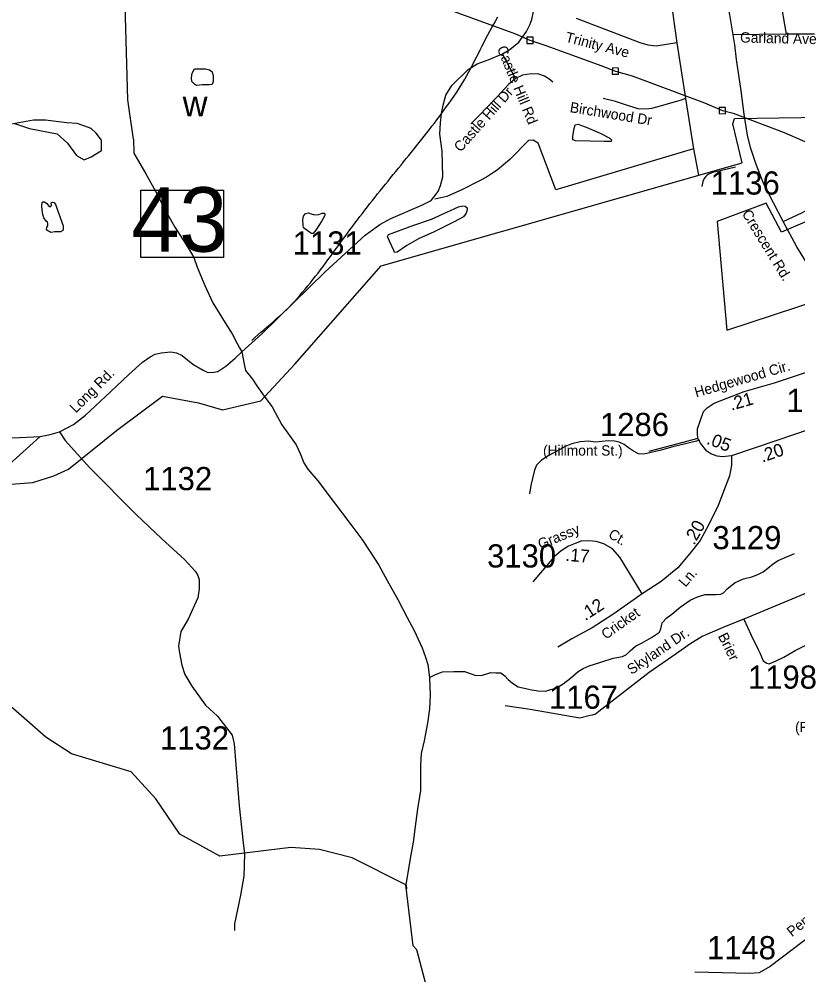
# Model space of a CAD drawing. Extents: x 1268485 to 1426702, y 514839 to 616766.
# Drawn here: x 1331840 to 1336797, y 543547 to 549630 of the extents above; entities that cross this region are included whole.
import ezdxf

# ---------------------------------------------------------------- set-up
doc = ezdxf.new("R2010")
doc.units = 0
for name, color, linetype in [('Old_Level_10', 7, 'Continuous'), ('Old_Level_11', 7, 'Continuous'), ('Old_Level_17', 7, 'Continuous'), ('Old_Level_22', 7, 'Continuous'), ('Old_Level_3', 7, 'Continuous'), ('Old_Level_31', 7, 'Continuous'), ('Old_Level_32', 7, 'Continuous'), ('Old_Level_35', 7, 'Continuous'), ('Old_Level_48', 7, 'Continuous'), ('Old_Level_49', 7, 'Continuous'), ('Old_Level_50', 7, 'Continuous'), ('Old_Level_56', 7, 'Continuous'), ('Old_Level_59', 7, 'Continuous'), ('Old_Level_62', 7, 'Continuous'), ('Old_Level_8', 7, 'Continuous')]:
    doc.layers.add(name, color=color, linetype=linetype)

msp = doc.modelspace()

# ---------------------------------------------------------------- linework, layer by layer
at = {"layer": 'Old_Level_3'}
msp.add_lwpolyline([(1333320.642, 547584.573), (1333340.044, 547602.274), (1333359.667, 547619.771), (1333379.46, 547637.116), (1333399.365, 547654.356), (1333419.33, 547671.544), (1333439.299, 547688.727), (1333459.218, 547705.956), (1333479.031, 547723.281), (1333498.686, 547740.751), (1333518.126, 547758.416), (1333537.297, 547776.325), (1333556.145, 547794.53), (1333574.614, 547813.078), (1333592.652, 547832.02), (1333610.202, 547851.406), (1333627.32, 547871.184), (1333644.242, 547891.141), (1333660.99, 547911.254), (1333677.575, 547931.515), (1333694.009, 547951.912), (1333710.303, 547972.436), (1333726.47, 547993.076), (1333742.52, 548013.822), (1333758.467, 548034.662), (1333774.319, 548055.587), (1333790.09, 548076.586), (1333805.793, 548097.649), (1333821.436, 548118.766), (1333837.033, 548139.925), (1333852.595, 548161.117), (1333868.135, 548182.331), (1333883.662, 548203.556), (1333899.19, 548224.783), (1333914.728, 548246), (1333930.291, 548267.198), (1333945.888, 548288.366), (1333961.532, 548309.493), (1333977.234, 548330.569), (1333993.006, 548351.583), (1334008.859, 548372.526), (1334024.805, 548393.386), (1334040.853, 548414.157), (1334056.986, 548434.867), (1334073.194, 548455.525), (1334089.471, 548476.136), (1334105.808, 548496.706), (1334122.201, 548517.238), (1334138.642, 548537.738), (1334155.125, 548558.208), (1334171.642, 548578.654), (1334188.189, 548599.08), (1334204.757, 548619.491), (1334221.341, 548639.892), (1334237.934, 548660.286), (1334254.529, 548680.677), (1334271.119, 548701.072), (1334287.699, 548721.473), (1334304.26, 548741.885), (1334320.798, 548762.313), (1334337.305, 548782.762), (1334353.775, 548803.236), (1334370.201, 548823.738), (1334386.576, 548844.274), (1334402.894, 548864.848), (1334419.149, 548885.465), (1334435.334, 548906.129), (1334451.441, 548926.844), (1334467.465, 548947.615), (1334483.399, 548968.446), (1334499.237, 548989.341), (1334514.971, 549010.307), (1334530.595, 549031.346), (1334546.104, 549052.462), (1334561.489, 549073.662), (1334576.744, 549094.948), (1334591.864, 549116.326), (1334606.841, 549137.8), (1334621.636, 549159.398), (1334636.027, 549181.281), (1334650.004, 549203.458), (1334663.604, 549225.901), (1334676.866, 549248.582), (1334689.827, 549271.473), (1334702.525, 549294.547), (1334715, 549317.777), (1334727.287, 549341.133), (1334739.426, 549364.589), (1334751.453, 549388.117), (1334763.408, 549411.69), (1334775.328, 549435.279), (1334787.251, 549458.856), (1334799.214, 549482.396), (1334811.257, 549505.868), (1334823.417, 549529.247), (1334835.731, 549552.504), (1334848.238, 549575.611), (1334860.976, 549598.541), (1334873.982, 549621.266), (1334887.295, 549643.758)], dxfattribs=at)
at = {"layer": 'Old_Level_31'}
for p, q in [((1333258.535, 547512.443), (1333258.535, 547512.443)), ((1333271.789, 544319.429), (1333271.789, 544319.429))]:
    msp.add_line(p, q, dxfattribs=at)
msp.add_lwpolyline([(1332613.996, 548540.399), (1333140.492, 548540.399), (1333140.492, 548113.297), (1332613.996, 548113.297), (1332613.996, 548540.399)], dxfattribs=at)
at = {"layer": 'Old_Level_32'}
for p, q in [((1336160.687, 546959.645), (1335848.537, 546876.786)), ((1337039.18, 546056.225), (1336453.638, 545810.074))]:
    msp.add_line(p, q, dxfattribs=at)
for points in [[(1336703.16, 548340.646), (1336580.302, 548578.766), (1336528.595, 548711.802), (1336496.092, 548812.319), (1336476.887, 548892.141), (1336456.204, 549023.699), (1336435.521, 549172.997), (1336405.974, 549373.142), (1336395.632, 549466.269), (1336364.017, 549656.363), (1336325.605, 549885.482), (1336321.173, 549925.393), (1336276.343, 550238.145), (1336264.642, 550348.682), (1336195.187, 550914.038)], [(1333258.058, 547511.285), (1333384.063, 547626.409), (1333788.795, 548020.797), (1334042.031, 548255.214), (1334135.646, 548323.363), (1334206.411, 548359.757), (1334404.428, 548445.413), (1334463.036, 548474.247), (1334508.443, 548533.162), (1334523.209, 548570.883), (1334536.537, 548626.642), (1334532.597, 548788.223), (1334518.942, 548897.608), (1334522.843, 548969.913), (1334528.695, 549029.24), (1334538.45, 549083.005), (1334555.808, 549146.506), (1334595.255, 549207.542), (1334697.725, 549308.088), (1334756.32, 549346.167), (1334825.044, 549370.596), (1334917.975, 549409.581), (1334964.067, 549437.301), (1335021.265, 549482.256), (1335068.931, 549550.371), (1335091.415, 549594.073), (1335104.096, 549626.503), (1335124.258, 549729.77)], [(1336703.16, 548340.646), (1336827.09, 548399.225), (1336872.031, 548425.109), (1336893.821, 548450.993), (1336899.411, 548482.683), (1336905.32, 548538.854), (1336903.843, 548600.938), (1336908.801, 548726.178), (1336906.078, 548805.191)], [(1336967.622, 547895.925), (1336790.087, 548181.133), (1336703.16, 548340.646)], [(1332097.324, 547003.261), (1332185.087, 547049.383), (1332261.88, 547109.696), (1332421.679, 547257.284), (1332538.553, 547368.752), (1332626.209, 547447.328), (1332673.689, 547480.22), (1332706.56, 547496.666), (1332743.083, 547505.803), (1332805.172, 547513.112), (1332841.695, 547505.803), (1332878.654, 547488.456), (1332945.372, 547433.086), (1333011.271, 547396.414), (1333037.093, 547383.371), (1333066.312, 547379.716), (1333104.661, 547387.025), (1333155.793, 547419.918), (1333214.23, 547471.083), (1333258.058, 547511.285)], [(1336160.687, 546959.645), (1336158.509, 546993.456), (1336158.509, 547023.04), (1336195.536, 547132.926), (1336220.584, 547156.171), (1336264.146, 547185.756), (1336455.817, 547259.716), (1336648.741, 547315.493), (1337039.347, 547444.642)], [(1337039.347, 547444.642), (1337047.164, 547143.491), (1337029.739, 547105.454), (1337003.603, 547073.756), (1336991.318, 547067.878), (1336968.995, 547052.32), (1336663.823, 546946.966), (1336374.139, 546849.76)], [(1331974.822, 546973.104), (1332036.987, 546985.522), (1332097.324, 547003.261)], [(1332097.324, 547003.261), (1332133.249, 546947.86), (1332290.314, 546773.82), (1332584.725, 546477.19), (1332748.274, 546322.102), (1332892.568, 546189.746), (1332962.432, 546113.901), (1332978.06, 546089.163), (1332985.95, 546063.311), (1332986.55, 546003.245), (1332978.059, 545946.984), (1332915.711, 545811.498), (1332869.84, 545732.487), (1332853.8, 545638.687), (1332861.604, 545597.043), (1332874.697, 545518.286), (1332895.38, 545457.68), (1332939.642, 545383.099), (1333025.483, 545263.373), (1333103.013, 545192.817), (1333195.532, 545072.607), (1333208.115, 545016.371), (1333240.282, 544622.517), (1333266.607, 544386.348), (1333273.63, 544317.588), (1333269.396, 544175.754), (1333249.7, 544054.002), (1333211.017, 543871.207), (1333210.097, 543828.553)], [(1331174.652, 545739.681), (1331201.997, 545758.933), (1331274.987, 545822.92), (1331312.196, 545872.196), (1331351.829, 545936.007), (1331379.857, 545992.1), (1331402.881, 546045.188), (1331446.877, 546171.231), (1331491.455, 546288.391), (1331547.965, 546474.684), (1331573.978, 546550.163), (1331612.997, 546617.834), (1331709.361, 546735.824), (1331974.822, 546973.104)], [(1331788.956, 546964.593), (1331841.418, 546967.327), (1331934.597, 546971.331), (1331974.822, 546973.104)], [(1336374.139, 546849.76), (1336317.508, 546843.42), (1336282.659, 546847.647), (1336243.454, 546862.439), (1336217.317, 546879.345), (1336178.111, 546930.061), (1336160.687, 546959.645)], [(1336374.139, 546849.76), (1336375.228, 546790.591), (1336362.16, 546722.969), (1336290.283, 546534.896), (1336231.475, 546412.331), (1336174.845, 546310.899), (1336109.503, 546228.485), (1336032.182, 546137.618), (1335927.634, 546050.978), (1335805.661, 545972.791)], [(1335805.661, 545972.791), (1335664.086, 546205.24), (1335616.169, 546258.07), (1335561.717, 546289.767), (1335513.799, 546304.559), (1335465.881, 546308.786), (1335417.964, 546306.673), (1335378.758, 546291.88), (1335337.375, 546274.975), (1335289.457, 546245.39), (1335245.895, 546207.353), (1335110.855, 546048.865)], [(1335805.661, 545972.791), (1335618.346, 545839.66), (1335487.662, 545755.134), (1335359.156, 545685.399), (1335269.855, 545632.569)], [(1336453.638, 545810.074), (1336330.576, 545761.472), (1336187.929, 545699.774), (1336109.817, 545652.333), (1336021.764, 545589.332), (1335849.667, 545472.081), (1335530.105, 545222.992), (1335509.026, 545206.937), (1335487.419, 545199.839), (1335474.373, 545198.168), (1335409.834, 545181.257), (1335092.128, 545235.975), (1334933.274, 545259.426)], [(1336453.638, 545810.074), (1336499.377, 545708.643), (1336545.304, 545616.751), (1336554.702, 545596.552), (1336576.905, 545546.118), (1336599.065, 545531.336), (1336615.316, 545526.902), (1336659.637, 545546.118), (1336706.913, 545568.291), (1336779.303, 545611.158), (1336851.694, 545648.113)], [(1338065.297, 544945.035), (1337833.449, 544884.504), (1337735.436, 544818.995), (1337687.285, 544776.869), (1337673.989, 544762.088), (1337664.74, 544747.801), (1337653.492, 544696.002), (1337648.445, 544644.079), (1337658.542, 544469.791), (1337670.093, 544250.551), (1337651.828, 544145.388), (1337576.483, 544163.126), (1337480.455, 544174.951), (1337446.476, 544179.386), (1337413.973, 544174.951), (1337383.65, 544163.575), (1337345.128, 544138.538), (1337033.408, 543912.13), (1336620.953, 543600.051), (1336549.906, 543559.661), (1336489.786, 543555.069), (1336141.085, 543563.279)]]:
    msp.add_lwpolyline(points, dxfattribs=at)
at = {"layer": 'Old_Level_35'}
for p, q in [((1336651.383, 549942.255), (1336723.254, 549533.945)), ((1335981.58, 549801.64), (1336027.41, 549478.735)), ((1336723.254, 549533.945), (1336384.508, 549529.434)), ((1336902.982, 549534.765), (1336723.254, 549533.945)), ((1336027.41, 549478.735), (1336082.671, 549123.482)), ((1335000.099, 549250.87), (1334917.975, 549409.581)), ((1336082.671, 549123.482), (1336133.627, 548803.754)), ((1336133.627, 548803.754), (1335256.619, 548542.262)), ((1336133.627, 548803.754), (1336164.384, 548635.919))]:
    msp.add_line(p, q, dxfattribs=at)
for points in [[(1336027.41, 549478.735), (1335894.126, 549456.897), (1335845.118, 549463.151), (1335794.163, 549478.735), (1335388.877, 549634.165)], [(1335236.729, 549228.622), (1335211.712, 549249.487), (1335183.825, 549266.199), (1335147.736, 549278.707), (1335099.241, 549281.885), (1335043.672, 549272.145), (1335000.099, 549250.87)], [(1335000.099, 549250.87), (1334954.27, 549213.295), (1334883.219, 549135.375), (1334763.469, 549011.524), (1334714.871, 548962.772)], [(1336082.671, 549123.482), (1336053.656, 549114.818), (1336024.539, 549106.104), (1335897.919, 549068.579), (1335865.829, 549061.557), (1335831.175, 549056.02), (1335779.604, 549058.788), (1335707.221, 549081.087), (1335636.273, 549104.771), (1335556.918, 549124.2)], [(1335111.75, 548859.99), (1335081.607, 548856.863), (1334962.779, 548736.19), (1334882.604, 548669.394), (1334853.897, 548648.889), (1334816.167, 548624.18), (1334769.825, 548599.882), (1334662.891, 548545.389), (1334562.825, 548500.175), (1334486.238, 548483.207)], [(1335256.619, 548542.262), (1335143.02, 548840.203), (1335111.75, 548859.99)], [(1336399.477, 548688.31), (1336301.769, 548663.499), (1336277.983, 548658.424), (1336259.734, 548654.631), (1336244.662, 548649.607), (1336229.078, 548642.994), (1336217.288, 548634.792), (1336217.083, 548634.689)], [(1336217.083, 548634.689), (1336208.163, 548625.616), (1336200.576, 548615.978), (1336192.374, 548596.704), (1336186.12, 548565.023)], [(1336171.254, 546949.315), (1336151.261, 546944.445), (1336000.958, 546907.74), (1335918.732, 546883.391), (1335863.163, 546872.266), (1335817.129, 546859.758), (1335782.372, 546862.476), (1335750.384, 546879.187), (1335718.396, 546900.051), (1335690.509, 546922.351), (1335659.854, 546936.243), (1335629.301, 546943.266), (1335588.906, 546945.983), (1335548.51, 546941.831), (1335509.653, 546937.678), (1335464.952, 546943.266), (1335412.151, 546939.062), (1335357.915, 546926.503), (1335316.084, 546909.791), (1335267.384, 546882.006), (1335211.712, 546852.736), (1335164.345, 546823.566), (1335133.793, 546790.143), (1335119.849, 546758.104), (1335107.341, 546705.251), (1335097.601, 546662.088), (1335089.296, 546609.185)]]:
    msp.add_lwpolyline(points, dxfattribs=at)
at = {"layer": 'Old_Level_48'}
for points in [[(1331652.691, 546761.293), (1331763.818, 546712.031), (1331734.184, 546666.288), (1331926.806, 546680.363), (1332060.16, 546722.587), (1332154.516, 546764.673), (1332460.78, 547011.958), (1332751.732, 547230.15), (1332981.431, 547186.512), (1333134.564, 547142.873), (1333379.575, 547201.058), (1333593.961, 547433.797), (1334145.237, 548059.281), (1336442.914, 548715.028), (1336382.934, 548962.559), (1336394.011, 548996.53), (1337103.105, 549008.769)], [(1337109.218, 548451.887), (1336693.541, 548274.418), (1336595.735, 548458.005), (1336283.978, 548341.734), (1336345.107, 547650.221), (1336946.082, 547846.296)]]:
    msp.add_lwpolyline(points, dxfattribs=at)
at = {"layer": 'Old_Level_49'}
for points in [[(1331652.691, 546761.293), (1331763.818, 546712.031), (1331734.184, 546666.288), (1331926.806, 546680.363), (1332060.16, 546722.587), (1332154.516, 546764.673), (1332460.78, 547011.958), (1332751.732, 547230.15), (1332981.431, 547186.512), (1333134.564, 547142.873), (1333379.575, 547201.058), (1333593.961, 547433.797), (1334145.237, 548059.281), (1336442.914, 548715.028), (1336382.934, 548962.559), (1336394.011, 548996.53), (1337103.105, 549008.769)], [(1337109.218, 548451.887), (1336693.541, 548274.418), (1336595.735, 548458.005), (1336283.978, 548341.734), (1336345.107, 547650.221), (1336946.082, 547846.296)]]:
    msp.add_lwpolyline(points, dxfattribs=at)
at = {"layer": 'Old_Level_50'}
for p, q in [((1333258.535, 547512.443), (1333258.535, 547512.443)), ((1333271.789, 544319.429), (1333271.789, 544319.429))]:
    msp.add_line(p, q, dxfattribs=at)
at = {"layer": 'Old_Level_56'}
for points in [[(1334609.719, 549677.479), (1335000.674, 549536.942), (1335091.871, 549494.886), (1335199.23, 549460.508), (1335542.464, 549334.939), (1335635.781, 549298.843), (1335743.221, 549268.466), (1336203.568, 549096.117), (1336316.645, 549047.617), (1336384.327, 549030.246), (1336709.8, 548907.036), (1336943.67, 548805.679)], [(1335071.467, 549475.287), (1335111.47, 549474.482), (1335112.275, 549514.485), (1335072.272, 549515.29), (1335071.467, 549475.287)], [(1335615.377, 549279.244), (1335655.38, 549278.439), (1335656.185, 549318.442), (1335616.183, 549319.247), (1335615.377, 549279.244)], [(1336296.241, 549028.018), (1336336.244, 549027.213), (1336337.049, 549067.216), (1336297.046, 549068.021), (1336296.241, 549028.018)]]:
    msp.add_lwpolyline(points, dxfattribs=at)
at = {"layer": 'Old_Level_59'}
msp.add_line((1334308.459, 544095.176), (1334306.1, 544116.776), dxfattribs=at)
for points in [[(1332568.009, 548865.039), (1332531.989, 549115.588), (1332509.023, 549949.893), (1332547.983, 550234.66), (1332547.983, 550615.39), (1332465.963, 551060.148), (1332447.918, 551369.11), (1332393.989, 551554.015), (1332297.922, 552140.209), (1332300.896, 552264.88), (1332185.964, 552726.76), (1332097.894, 552876.243), (1331787.958, 553200.943), (1331585.879, 553506.932)], [(1332568.009, 548865.039), (1332570.744, 548775.919), (1332645.998, 548644.737), (1332707.616, 548535.188), (1332763.288, 548427.381), (1332830.545, 548306.196), (1332886.729, 548220.535), (1332921.486, 548164.044), (1332952.346, 548111.755), (1332973.056, 548050.598), (1333022.474, 547933.873), (1333072.096, 547824.58), (1333151.349, 547696.576), (1333195.743, 547625.935), (1333226.92, 547564.425), (1333243.781, 547538.124), (1333258.058, 547511.285)], [(1333258.058, 547511.285), (1333272.544, 547433.913), (1333281.966, 547394.213), (1333325.643, 547338.606), (1333352.608, 547296.161), (1333389.415, 547243.77), (1333422.53, 547198.761), (1333451.648, 547162.057), (1333468.872, 547125.608), (1333511.216, 547046.817), (1333550.073, 546993.504), (1333602.464, 546920.249), (1333629.326, 546865.551), (1333651.984, 546805.163), (1333677, 546764.461), (1333741.489, 546690.949), (1333832.84, 546570.942), (1333957.306, 546404.287), (1334021.488, 546319.293), (1334069.88, 546246.14), (1334129.858, 546154.636), (1334181.736, 546057.594), (1334251.043, 545935.588), (1334310.611, 545821.939), (1334354.8, 545738.995), (1334406.473, 545628.01), (1334427.183, 545569.315), (1334442.152, 545521.383), (1334452.302, 545439.157)], [(1334452.302, 545439.157), (1334455.89, 545326.635), (1334451.892, 545238.924), (1334439.896, 545148.906), (1334417.341, 545035.256), (1334399.706, 544956.055), (1334396.015, 544882.236), (1334394.375, 544718.143), (1334378.176, 544618.386), (1334361.361, 544490.689), (1334349.263, 544390.829), (1334328.861, 544287.021), (1334302.006, 544118.84)], [(1334302.006, 544118.84), (1333960.075, 544291.173), (1333752.152, 544344.589), (1333569.143, 544358.123), (1333118.131, 544301.58), (1332862.123, 544441.271), (1332709.154, 544667.598), (1332554.135, 544838.099), (1332173.148, 544954.107), (1332009.106, 545059.145), (1331698.145, 545331.3)], [(1335492.531, 540787.448), (1335274.151, 541143.111), (1335174.188, 541496.365), (1334814.116, 542186.314), (1334611.115, 542817.361), (1334590.097, 542991.758), (1334558.109, 543044.969), (1334497.106, 543312.05), (1334472.09, 543328.966), (1334372.127, 543705.134), (1334348.136, 543731.894), (1334302.006, 544118.84)]]:
    msp.add_lwpolyline(points, dxfattribs=at)
at = {"layer": 'Old_Level_62'}
for points in [[(1332956.755, 549312.233), (1332980.746, 549313.361), (1333026.78, 549312.438), (1333052.617, 549306.184), (1333068.406, 549293.573), (1333075.89, 549267.121), (1333075.07, 549233.493), (1333068.611, 549213.141), (1333048.618, 549211.911), (1333004.634, 549211.142), (1332970.493, 549207.707), (1332958.6, 549213.705), (1332938.915, 549232.16), (1332937.48, 549255.997), (1332942.196, 549286.242), (1332956.755, 549312.233)], [(1331810.953, 548965.493), (1331905.181, 548934.063), (1332082.078, 548898.661), (1332148.415, 548841.132), (1332205.906, 548761.477), (1332254.553, 548734.925), (1332298.778, 548752.626), (1332365.114, 548792.454), (1332365.114, 548858.833), (1332329.735, 548903.087), (1332298.778, 548934.063), (1332258.976, 548947.339), (1332208.827, 548966.207), (1332143.992, 548969.466), (1332006.897, 548987.167), (1331931.716, 548987.167), (1331768.375, 548957.851)], [(1335449.88, 548942.78), (1335539.078, 548903.256), (1335600.491, 548871.678), (1335610.231, 548861.631), (1335607.976, 548851.788), (1335563.889, 548850.25), (1335381.906, 548854.71), (1335364.066, 548862.451), (1335364.579, 548884.597), (1335373.704, 548934.475), (1335380.163, 548956.518), (1335398.207, 548961.901), (1335420.148, 548953.237), (1335449.88, 548942.78)], [(1332080.772, 548427.176), (1332101.585, 548366.02), (1332120.347, 548313.937), (1332119.937, 548294.252), (1332117.682, 548283.64), (1332103.533, 548276.515), (1332067.546, 548274.823), (1332043.453, 548271.183), (1332021.615, 548282.307), (1332013.72, 548288.203), (1332016.078, 548306.196), (1332022.332, 548314.295), (1332022.64, 548328.239), (1332020.897, 548338.081), (1332013.002, 548344.028), (1331997.419, 548364.84), (1331988.089, 548394.573), (1331985.013, 548438.916), (1331985.628, 548462.753), (1331991.677, 548466.7), (1332001.725, 548466.495), (1332015.463, 548456.396), (1332031.047, 548437.993), (1332040.992, 548437.839), (1332045.298, 548447.579), (1332043.555, 548459.934), (1332051.757, 548465.521), (1332063.548, 548462.804), (1332073.288, 548445.375), (1332080.772, 548427.176)], [(1334691.905, 548415.643), (1334685.446, 548393.599), (1334668.94, 548371.761), (1334608.244, 548339.363), (1334482.752, 548276.258), (1334381.764, 548232.326), (1334308.766, 548189.47), (1334245.712, 548147.229), (1334229.718, 548143.487), (1334225.925, 548157.482), (1334197.32, 548216.332), (1334183.889, 548246.167), (1334190.245, 548258.316), (1334214.442, 548267.697), (1334351.621, 548319.063), (1334464.503, 548356.177), (1334563.543, 548401.801), (1334636.336, 548434.815), (1334664.428, 548441.632), (1334678.475, 548439.684), (1334692.213, 548429.586), (1334691.905, 548415.643)], [(1333767.838, 548345.617), (1333728.571, 548286.511), (1333712.064, 548264.673), (1333702.119, 548264.878), (1333688.278, 548273.336), (1333650.856, 548301.992), (1333647.268, 548318.499), (1333646.037, 548352.179), (1333650.548, 548375.862), (1333662.852, 548392.01), (1333683.049, 548395.752), (1333698.838, 548391.292), (1333720.779, 548384.32), (1333746.82, 548386.218), (1333768.966, 548395.65), (1333780.962, 548395.393), (1333786.908, 548391.19), (1333786.703, 548378.887), (1333767.838, 548345.617)], [(1334452.302, 545439.157), (1334490.749, 545458.074), (1334535.143, 545475.246), (1334607.219, 545477.861), (1334675.296, 545478.169), (1334717.024, 545463.353), (1334746.757, 545452.896), (1334788.793, 545453.716), (1334843.234, 545470.684), (1334875.222, 545470.018), (1334907.21, 545469.352), (1334932.739, 545450.794), (1334952.322, 545425.778), (1334979.799, 545403.068), (1335017.323, 545380.154), (1335102.83, 545360.417), (1335144.865, 545355.445), (1335192.745, 545352.83), (1335208.842, 545358.264), (1335257.234, 545371.234), (1335303.883, 545398.199), (1335350.635, 545435.005), (1335399.643, 545478.322), (1335430.093, 545497.392), (1335468.438, 545513.079), (1335542.974, 545537.019), (1335621.612, 545561.676), (1335679.846, 545571.98), (1335706.093, 545585.411), (1335728.751, 545608.735), (1335763.405, 545638.417), (1335805.851, 545659.743), (1335864.598, 545693.832), (1335915.349, 545728.896), (1335925.806, 545748.376), (1335932.676, 545786.823), (1335963.433, 545819.837), (1335995.934, 545841.367), (1336048.94, 545886.223), (1336111.994, 545930.924), (1336158.54, 545953.787), (1336206.728, 545966.756), (1336276.855, 545967.013), (1336306.896, 545968.859), (1336323.095, 545978.393), (1336347.701, 546003.307), (1336398.554, 546044.163), (1336451.15, 546067.694), (1336503.438, 546080.612), (1336541.783, 546095.427), (1336576.232, 546112.805), (1336606.682, 546135.976), (1336641.336, 546164.837), (1336671.786, 546184.727), (1336716.282, 546203.541), (1336774.824, 546228.608)]]:
    msp.add_lwpolyline(points, dxfattribs=at)

# ---------------------------------------------------------------- texts
at = {"layer": 'Old_Level_10'}
for s, rotation, p in [('Trinity Ave', 345.6450806, (1335313.051, 549486.185)), ('Garland Ave', 358.7174889, (1336428.862, 549481.169)), ('Castle Hill Rd', 292.3467167, (1334880.334, 549444.249)), ('Castle Hill Dr', 48.3481694, (1334650.322, 548779.105)), ('Birchwood Dr', 350.6489944, (1335342.575, 549038.157))]:
    msp.add_text(s, height=65.61666, rotation=rotation, dxfattribs=at).set_placement(p)
at = {"layer": 'Old_Level_11'}
for s, height, rotation, p in [('Crescent Rd.', 65.61666, 301.5096222, (1336438.298, 548392.497)), ('Hedgewood Cir.', 65.61666, 16.1251722, (1336149.97, 547221.161)), ('Long Rd.', 65.6167, 45.0154778, (1332201.204, 547118.605)), ('Grassy', 65.6167, 22.2205417, (1335158.36, 546254.346)), ('Ct.', 65.6167, 329.7953194, (1335584.955, 546333.575)), ('Ln.', 65.6167, 49.6046278, (1336081.85, 546010.241)), ('Cricket', 65.6167, 35.4025556, (1335575.169, 545678.514)), ('Skyland Dr.', 65.61666, 34.2667833, (1335738.495, 545454.916)), ('Brier', 65.6167, 296.5556417, (1336286.397, 545703.998)), ('Penny Park Rd', 65.61666, 38.6177972, (1336759.356, 543785.51))]:
    msp.add_text(s, height=height, rotation=rotation, dxfattribs=at).set_placement(p)
for s, p in [('(Hillmont St.)', (1335174.861, 546851.755)), ('(Rotan St.)', (1336779.45, 545091.466))]:
    msp.add_text(s, height=65.61666, dxfattribs=at).set_placement(p)
at = {"layer": 'Old_Level_17'}
for s, rotation, p in [('.21', 16.1251722, (1336373.675, 547136.889)), ('.05', 339.3291, (1336210.354, 546927.765)), ('.20', 19.0461611, (1336571.255, 546806.375)), ('.20', 60.8252806, (1336136.638, 546277.443)), ('.17', 354.9593806, (1335315.419, 546182.518)), ('.12', 32.8947139, (1335443.5, 545797.647))]:
    msp.add_text(s, height=82.0208, rotation=rotation, dxfattribs=at).set_placement(p)
at = {"layer": 'Old_Level_22'}
msp.add_text('w', height=164.042, rotation=0.0000167, dxfattribs=at).set_placement((1332880.93, 549010.682))
at = {"layer": 'Old_Level_31'}
msp.add_text('43', height=410.1042, dxfattribs=at).set_placement((1332555.019, 548149.45))
at = {"layer": 'Old_Level_8'}
for s, p in [('1136', (1336242.659, 548512.924)), ('1131', (1333581.722, 548130.97)), ('1146', (1336724.062, 547128.969)), ('1286', (1335537.489, 546975.756)), ('1132', (1332629.478, 546631.566)), ('3129', (1336253.11, 546255.929)), ('3130', (1334819.008, 546139.312)), ('1198', (1336479.473, 545368.104)), ('1167', (1335213.074, 545240.342)), ('1132', (1332736.905, 544980.928)), ('1148', (1336218.517, 543645.609))]:
    msp.add_text(s, height=147.6375, dxfattribs=at).set_placement(p)

doc.saveas('drawing.dxf')
